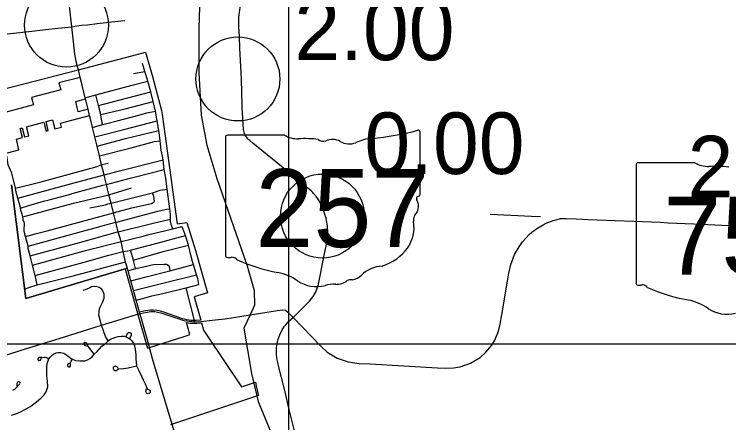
# Model space of a CAD drawing. Extents: x 1659811 to 1934326, y 644115 to 934867.
# Drawn here: x 1789405 to 1802180, y 783264 to 790558 of the extents above; entities that cross this region are included whole.
import ezdxf

# ---------------------------------------------------------------- set-up
doc = ezdxf.new("R2010")
doc.units = 0
for name, color, linetype in [('Default', 7, 'Continuous'), ('GM_X_City_Street', 7, 'Continuous'), ('GM_X_Corporation', 7, 'Continuous'), ('GM_X_County_Road', 7, 'Continuous'), ('GM_X_State_Route', 7, 'Continuous'), ('GM_X_State_Shield', 7, 'Continuous'), ('GM_X_Township', 7, 'Continuous'), ('GM_X_Township_Road', 7, 'Continuous'), ('SC_Scratch1', 7, 'Continuous')]:
    doc.layers.add(name, color=color, linetype=linetype)

msp = doc.modelspace()

# ---------------------------------------------------------------- linework, layer by layer
at = {"layer": 'Default'}
for centre in [(1790339, 790364), (1793404, 789403), (1794915, 786955)]:
    msp.add_circle(centre, 750, dxfattribs=at)
at = {"layer": 'GM_X_City_Street'}
for points in [[(1791757, 789485), (1791741, 789538), (1791700, 789681)], [(1791536, 789499), (1791741, 789538)], [(1790673, 789066), (1790861, 789118), (1791538, 789298), (1791793, 789365)], [(1792239, 786728), (1792208, 786805), (1792200, 786859), (1792196, 786900), (1792199, 786986), (1792186, 787084), (1792137, 787435), (1792115, 787632), (1792087, 787787), (1792064, 787959), (1792058, 788026), (1792034, 788134), (1792012, 788299), (1792004, 788400), (1791988, 788483), (1791960, 788653), (1791932, 788827), (1791886, 789002), (1791845, 789174), (1791793, 789365), (1791757, 789485)], [(1790954, 788748), (1790951, 788766), (1790909, 788932), (1790861, 789118)], [(1790909, 788932), (1791410, 789060), (1791845, 789174)], [(1790951, 788766), (1791387, 788867), (1791886, 789002)], [(1790983, 788588), (1790954, 788748)], [(1791059, 788607), (1791243, 788653), (1791632, 788754), (1791776, 788796)], [(1791776, 788796), (1791805, 788804), (1791932, 788827)], [(1790803, 788538), (1790983, 788588), (1791059, 788607)], [(1790844, 788372), (1791366, 788501), (1791960, 788653)], [(1790885, 788204), (1791391, 788339), (1791988, 788483)], [(1790926, 788030), (1791496, 788175), (1791910, 788287), (1792012, 788299)], [(1789560, 786939), (1789543, 786987), (1789520, 787055), (1789515, 787097), (1789514, 787105), (1789469, 787277), (1789433, 787408), (1789429, 787450), (1789386, 787628), (1789363, 787720), (1789298, 787872), (1789285, 787945), (1789278, 788006), (1789253, 788027)], [(1789429, 787450), (1789864, 787562), (1790843, 787830), (1790966, 787870), (1790976, 787873)], [(1790976, 787873), (1791081, 787897)], [(1791284, 787761), (1792064, 787959)], [(1789469, 787277), (1790410, 787530), (1791010, 787691), (1791019, 787693), (1791284, 787761)], [(1791571, 787656), (1792087, 787787)], [(1791055, 787521), (1791503, 787638), (1791571, 787656)], [(1790438, 787356), (1790989, 787508), (1791051, 787520), (1791055, 787521)], [(1791096, 787335), (1791097, 787335), (1791502, 787456)], [(1789560, 786938), (1790462, 787182), (1791096, 787335)], [(1790027, 787245), (1790431, 787354), (1790438, 787356)], [(1791077, 787170), (1791135, 787187), (1791877, 787372), (1792012, 787419), (1792137, 787435)], [(1791559, 787112), (1791856, 787180), (1791891, 787197), (1791904, 787206), (1791910, 787220), (1791908, 787261), (1791900, 787303), (1791877, 787372)], [(1789515, 787097), (1789662, 787143), (1789927, 787218), (1790027, 787245)], [(1790756, 787101), (1791034, 787157), (1791077, 787170)], [(1791199, 787019), (1791506, 787100), (1791559, 787112)], [(1791973, 787039), (1792124, 787078), (1792186, 787084)], [(1789815, 785727), (1789777, 785890), (1789732, 786076), (1789688, 786247), (1789655, 786373), (1789650, 786415), (1789608, 786588), (1789582, 786678), (1789580, 786699), (1789582, 786737), (1789586, 786789), (1789586, 786819), (1789579, 786849), (1789564, 786878), (1789561, 786895), (1789560, 786938), (1789560, 786939)], [(1790891, 786935), (1791176, 787013), (1791199, 787019)], [(1791232, 786848), (1791973, 787039)], [(1789608, 786588), (1789804, 786643), (1789992, 786690), (1790891, 786935)], [(1790914, 786765), (1790952, 786775), (1791219, 786845), (1791232, 786848)], [(1791252, 786671), (1791264, 786674), (1791913, 786835), (1792196, 786900)], [(1789650, 786415), (1790672, 786697), (1790914, 786765)], [(1791712, 786597), (1791812, 786623), (1792089, 786692), (1792209, 786720)], [(1792209, 786720), (1792239, 786728), (1792377, 786765), (1792408, 786762)], [(1792703, 785732), (1792686, 785839), (1792664, 785906), (1792612, 786087), (1792594, 786143), (1792563, 786258), (1792519, 786432), (1792464, 786606), (1792408, 786762)], [(1789688, 786247), (1790639, 786503), (1791252, 786671)], [(1791315, 786498), (1791712, 786597)], [(1791636, 786387), (1791938, 786465), (1792464, 786606)], [(1789732, 786076), (1790681, 786339), (1791314, 786498), (1791315, 786498)], [(1791861, 786261), (1791882, 786267), (1792067, 786319), (1792519, 786432)], [(1790653, 786132), (1791098, 786254), (1791353, 786320), (1791429, 786336)], [(1791429, 786336), (1791483, 786348), (1791636, 786387)], [(1791536, 786160), (1791534, 786168), (1791483, 786348)], [(1791534, 786168), (1791861, 786261)], [(1789598, 785652), (1789663, 785677), (1789815, 785727), (1790457, 785888), (1791393, 786138)], [(1789777, 785890), (1790653, 786132)], [(1791439, 785978), (1791573, 786018), (1791743, 786056), (1791864, 786081), (1791898, 786092), (1792077, 786098), (1792126, 786094), (1792159, 786075), (1792174, 786052), (1792186, 785979)], [(1791487, 785795), (1791765, 785867), (1792186, 785979), (1792612, 786087)], [(1791573, 786018), (1791536, 786160)], [(1791537, 785624), (1792082, 785763), (1792664, 785906)], [(1791085, 784728), (1791036, 784806), (1790967, 785005), (1790941, 785097), (1790918, 785184), (1790920, 785244), (1790928, 785295), (1790946, 785339), (1790983, 785412), (1791012, 785488), (1791012, 785561), (1790983, 785631), (1790956, 785661), (1790912, 785684), (1790868, 785699), (1790784, 785693), (1790754, 785675), (1790704, 785646), (1790628, 785623)], [(1791585, 785450), (1791748, 785493), (1791866, 785527), (1792061, 785570), (1792450, 785664)], [(1792450, 785664), (1792477, 785671), (1792703, 785732)], [(1792635, 785066), (1792477, 785671)], [(1791652, 785213), (1791652, 785213), (1791846, 785247), (1791913, 785248), (1791970, 785240), (1792027, 785225), (1792434, 785091), (1792578, 785072), (1792635, 785066), (1792746, 785069), (1792797, 785075), (1792995, 785101), (1793175, 785121), (1793623, 785191), (1794112, 785269), (1794207, 785281), (1794252, 785276), (1794299, 785239), (1794364, 785172), (1794389, 785145)], [(1786111, 783497), (1786161, 783513), (1786229, 783545), (1786322, 783619), (1786378, 783661), (1786427, 783697), (1786487, 783730), (1786569, 783756), (1786939, 783865), (1787087, 783901), (1787342, 783978), (1787586, 784047), (1787860, 784131), (1788123, 784193), (1788314, 784188), (1788881, 784351), (1789511, 784554), (1790304, 784798), (1790967, 785005), (1791652, 785213)], [(1789356, 783400), (1789433, 783423), (1789518, 783458), (1789607, 783505), (1789681, 783549), (1789727, 783577), (1789801, 783637), (1789878, 783702), (1789938, 783762), (1789973, 783813), (1789991, 783871), (1790003, 783904), (1789998, 784006), (1789989, 784098), (1789987, 784196), (1789984, 784256), (1789995, 784319), (1790012, 784368), (1790024, 784407), (1790048, 784434), (1790080, 784471), (1790114, 784494), (1790151, 784511), (1790187, 784519), (1790230, 784520), (1790289, 784507), (1790365, 784458), (1790421, 784413), (1790445, 784397), (1790501, 784374), (1790577, 784367), (1790618, 784368), (1790665, 784369), (1790714, 784389), (1790753, 784408), (1790789, 784437), (1790831, 784488), (1790887, 784537), (1790931, 784580), (1790973, 784629), (1791012, 784663), (1791048, 784692), (1791085, 784728), (1791126, 784753), (1791174, 784776), (1791218, 784792), (1791263, 784803), (1791323, 784807), (1791368, 784807), (1791407, 784799), (1791440, 784780), (1791468, 784762), (1791504, 784726), (1791535, 784683), (1791553, 784636), (1791567, 784578), (1791577, 784474), (1791577, 784402), (1791592, 784280), (1791630, 784195), (1791679, 784092), (1791710, 784030), (1791743, 783957), (1791772, 783888), (1791788, 783862), (1791815, 783852), (1791832, 783838), (1791835, 783820), (1791833, 783798), (1791819, 783786), (1791801, 783778), (1791779, 783784), (1791766, 783795), (1791755, 783818), (1791770, 783872)], [(1791407, 784799), (1791415, 784832), (1791431, 784862), (1791449, 784873), (1791466, 784873), (1791482, 784866), (1791495, 784850), (1791497, 784842), (1791493, 784821), (1791479, 784796), (1791468, 784762)], [(1790831, 784488), (1790754, 784589), (1790727, 784629), (1790719, 784654), (1790709, 784674), (1790689, 784691), (1790668, 784694), (1790656, 784690), (1790651, 784682), (1790655, 784658), (1790669, 784642), (1790700, 784636), (1790722, 784629)], [(1789900, 784432), (1789878, 784431), (1789851, 784431), (1789837, 784422), (1789826, 784407), (1789825, 784390), (1789837, 784376), (1789852, 784373), (1789871, 784380), (1789882, 784401), (1789894, 784423), (1789908, 784431), (1789946, 784435), (1789969, 784434), (1789995, 784424), (1790024, 784407)], [(1790398, 784323), (1790374, 784319), (1790361, 784308), (1790356, 784294), (1790355, 784286), (1790361, 784272), (1790382, 784261), (1790401, 784264), (1790408, 784278), (1790411, 784302), (1790407, 784330), (1790419, 784361), (1790445, 784397)], [(1791262, 784238), (1791242, 784262), (1791227, 784269), (1791213, 784271), (1791200, 784269), (1791186, 784259), (1791174, 784251), (1791173, 784227), (1791176, 784218), (1791184, 784207), (1791203, 784197), (1791226, 784196), (1791246, 784210), (1791269, 784228), (1791359, 784229), (1791440, 784241), (1791592, 784280)], [(1789376, 783844), (1789415, 783865), (1789430, 783879), (1789455, 783906), (1789477, 783929), (1789488, 783941), (1789502, 783956), (1789509, 783970), (1789506, 783986), (1789493, 783995), (1789477, 783995), (1789463, 783989), (1789455, 783976), (1789452, 783961), (1789452, 783912)]]:
    msp.add_lwpolyline(points, dxfattribs=at)
at = {"layer": 'GM_X_Corporation'}
for points in [[(1788809, 789122), (1790550, 789569), (1790551, 789566), (1791505, 789819), (1791753, 789884), (1791876, 789447), (1792038, 788840), (1792049, 788770), (1792122, 788248), (1792319, 786813), (1792492, 786839), (1792643, 786337), (1792857, 785585), (1792622, 785512), (1792738, 785097), (1792657, 785090), (1792634, 785090), (1792616, 785089), (1792570, 785090), (1792530, 785094), (1792489, 785101), (1792450, 785110), (1792412, 785121), (1792374, 785133), (1792298, 785160), (1792078, 785238), (1792035, 785251), (1791994, 785260), (1791955, 785266), (1791895, 785272), (1791841, 785272), (1791752, 785262), (1791646, 785235), (1791585, 785450), (1791537, 785624), (1791487, 785795), (1791439, 785978), (1791425, 786021), (1791387, 786010), (1789612, 785482), (1789353, 787515)], [(1788338, 787836), (1789485, 788139), (1789442, 788329), (1789550, 788358), (1789509, 788520), (1789546, 788530), (1789588, 788368), (1789663, 788388), (1789625, 788551), (1789934, 788633), (1789973, 788471), (1790011, 788481), (1789972, 788645), (1790088, 788675), (1790127, 788511), (1790251, 788545), (1790234, 788612), (1790752, 788749), (1790723, 788865), (1790547, 788818), (1790503, 789001), (1790677, 789047), (1790648, 789167), (1790584, 789428), (1790204, 789332), (1790235, 789210), (1789714, 789072), (1789746, 788942), (1789032, 788748)], [(1789353, 787515), (1789612, 785482), (1791387, 786010), (1791612, 785199), (1791786, 784595), (1791823, 784606), (1792459, 784812), (1792544, 784839), (1792483, 785051), (1792543, 785042), (1792610, 785039), (1792665, 785040), (1792752, 785049), (1792788, 784919), (1792848, 784829), (1793468, 783905), (1793718, 783987), (1793735, 783894), (1793754, 783819), (1793758, 783789), (1793768, 783761), (1793769, 783748), (1792200, 783224)], [(1789353, 787515), (1789612, 785482), (1791387, 786010), (1791612, 785199), (1791786, 784595), (1791823, 784606), (1792459, 784812), (1792544, 784839), (1792483, 785051), (1792543, 785042), (1792610, 785039), (1792665, 785040), (1792752, 785049), (1792788, 784919), (1792848, 784829), (1793468, 783905), (1793718, 783987), (1793735, 783894), (1793754, 783819), (1793758, 783789), (1793768, 783761), (1793769, 783748), (1792200, 783224)]]:
    msp.add_lwpolyline(points, dxfattribs=at)
at = {"layer": 'GM_X_County_Road'}
msp.add_lwpolyline([(1785479, 789972), (1785695, 789826), (1785728, 789813), (1785782, 789813), (1785961, 789838), (1786665, 789910), (1787679, 790025), (1788949, 790172), (1789068, 790186), (1789209, 790202), (1789277, 790209), (1789555, 790242), (1789773, 790265), (1789860, 790274), (1790025, 790293), (1790121, 790303), (1790432, 790335)], dxfattribs=at)
at = {"layer": 'GM_X_State_Route'}
for points in [[(1790432, 790335), (1790390, 790706), (1790390, 790920), (1790399, 791128), (1790496, 792123), (1790514, 792320), (1790520, 792424), (1790521, 792501), (1790516, 792584), (1790507, 792652), (1790487, 792748), (1790462, 792838), (1790399, 793056), (1790334, 793268), (1790307, 793367)], [(1793482, 788892), (1793480, 788936), (1793465, 789394), (1793462, 789511), (1793439, 789955), (1793430, 790164), (1793422, 790343), (1793421, 790408), (1793422, 790509), (1793431, 790592), (1793438, 790637), (1793462, 790782), (1793496, 790992), (1793514, 791113), (1793528, 791294), (1793538, 791541), (1793538, 791555), (1793540, 791608)], [(1790551, 789566), (1790530, 789640), (1790517, 789696), (1790504, 789750), (1790487, 789847), (1790462, 790067), (1790432, 790335)], [(1790563, 789516), (1790551, 789566)], [(1790587, 789416), (1790584, 789428), (1790563, 789516)], [(1790678, 789046), (1790677, 789047), (1790673, 789066), (1790648, 789167), (1790587, 789416)], [(1790723, 788865), (1790678, 789046)], [(1790760, 788716), (1790752, 788749), (1790723, 788865)], [(1794742, 787374), (1794713, 787404), (1794657, 787446), (1794560, 787525), (1794180, 787838), (1793670, 788258), (1793616, 788302), (1793599, 788317), (1793583, 788334), (1793568, 788352), (1793542, 788390), (1793521, 788431), (1793513, 788453), (1793507, 788475), (1793501, 788498), (1793482, 788892)], [(1791422, 786035), (1791393, 786138), (1791353, 786320), (1791314, 786498), (1791264, 786674), (1791219, 786845), (1791176, 787013), (1791135, 787187), (1791097, 787335), (1791095, 787341), (1791051, 787520), (1791012, 787685), (1791010, 787691), (1790966, 787870), (1790926, 788030), (1790885, 788204), (1790844, 788372), (1790803, 788538), (1790760, 788716)], [(1794118, 784339), (1794108, 784387), (1794096, 784481), (1794092, 784545), (1794094, 784609), (1794105, 784679), (1794124, 784754), (1794151, 784831), (1794194, 784920), (1794238, 784987), (1794258, 785013), (1794315, 785075), (1794389, 785145), (1794514, 785266), (1794577, 785327), (1794632, 785382), (1794684, 785436), (1794724, 785485), (1794751, 785519), (1794792, 785587), (1794817, 785650), (1794836, 785711), (1794863, 785829), (1794920, 786128), (1794966, 786337), (1795000, 786509), (1795009, 786575), (1795013, 786656), (1795006, 786778), (1794987, 786877), (1794979, 786918), (1794965, 786964), (1794939, 787040), (1794910, 787120), (1794876, 787194), (1794841, 787254), (1794811, 787296), (1794758, 787358), (1794742, 787374)], [(1794389, 785145), (1794886, 784632), (1795001, 784522), (1795176, 784416), (1795374, 784351), (1795569, 784322), (1795771, 784315), (1796971, 784245), (1797112, 784239), (1797258, 784243), (1797375, 784261), (1797561, 784324), (1797734, 784427), (1797838, 784522), (1797943, 784647), (1797995, 784740), (1798062, 784897), (1798096, 785025), (1798125, 785191), (1798222, 785793), (1798249, 785937), (1798282, 786087), (1798350, 786265), (1798431, 786402), (1798491, 786492), (1798613, 786628), (1798659, 786667), (1798722, 786715), (1798759, 786739), (1798849, 786793), (1798930, 786835), (1799046, 786874), (1799093, 786887)], [(1799093, 786887), (1799169, 786908), (1799276, 786913), (1799453, 786905), (1799667, 786894)], [(1799667, 786894), (1800960, 786843), (1801095, 786835), (1801559, 786816), (1802308, 786779), (1802336, 786777)], [(1791652, 785213), (1791646, 785235), (1791585, 785450), (1791537, 785624), (1791487, 785795), (1791439, 785978), (1791422, 786035)], [(1791666, 785163), (1791652, 785213)], [(1791821, 784611), (1791757, 784842), (1791666, 785163)], [(1792525, 782253), (1792445, 782515), (1792387, 782707), (1792229, 783233), (1791879, 784404), (1791823, 784606), (1791821, 784611)], [(1795507, 780094), (1795485, 780137), (1795271, 780621), (1795152, 780977), (1794999, 781404), (1794849, 781834), (1794774, 782063), (1794638, 782430), (1794422, 783094), (1794321, 783501), (1794234, 783865), (1794136, 784253), (1794118, 784339)]]:
    msp.add_lwpolyline(points, dxfattribs=at)
at = {"layer": 'GM_X_State_Shield'}
for p, q in [((1793183, 788364), (1793183, 786251)), ((1793183, 788364), (1793183, 786251)), ((1794236, 788400), (1793217, 788400)), ((1794236, 788400), (1793217, 788400)), ((1796663, 787347), (1796663, 788453)), ((1796663, 787347), (1796663, 788453)), ((1800522, 787871), (1800522, 785758)), ((1800522, 787871), (1800522, 785758)), ((1801575, 787907), (1800556, 787907)), ((1801575, 787907), (1800556, 787907)), ((1796663, 787347), (1796663, 787347)), ((1796663, 787347), (1796663, 787347))]:
    msp.add_line(p, q, dxfattribs=at)
for centre, major_axis, start_param, end_param in [((1795423, 791281), (3691, 0), 4.814394, 5.042369), ((1795423, 791281), (3691, 0), 4.814394, 5.042369), ((1796624, 788457), (38.7, 0), 6.141152, 7.989035), ((1796624, 788457), (38.7, 0), 6.141152, 7.989035), ((1793222, 788368), (40.3, 0), 1.712693, 3.28349), ((1793222, 788368), (40.3, 0), 1.712693, 3.28349), ((1794479, 788646), (391, 0), 4.042523, 4.731795), ((1794479, 788646), (391, 0), 4.042523, 4.731795), ((1795894, 787755), (743, 0), 1.699011, 2.107814), ((1795894, 787755), (743, 0), 1.699011, 2.107814), ((1794609, 787214), (1404, 0), 1.404758, 1.657858), ((1794609, 787214), (1404, 0), 1.404758, 1.657858), ((1794927, 788379), (113, 0), 3.836095, 5.185415), ((1794927, 788379), (113, 0), 3.836095, 5.185415), ((1795093, 788135), (235, 0), 0.950623, 2.079405), ((1795093, 788135), (235, 0), 0.950623, 2.079405), ((1795396, 788470), (282, 0), 4.081561, 5.145723), ((1795396, 788470), (282, 0), 4.081561, 5.145723), ((1800562, 787876), (40.3, 0), 1.712693, 3.28349), ((1800562, 787876), (40.3, 0), 1.712693, 3.28349), ((1801818, 788153), (391, 0), 4.042523, 4.731795), ((1801818, 788153), (391, 0), 4.042523, 4.731795), ((1801948, 786721), (1404, 0), 1.404758, 1.657858), ((1801948, 786721), (1404, 0), 1.404758, 1.657858), ((1796622, 787343), (41.5, 0), 5.05454, 6.418171), ((1796622, 787343), (41.5, 0), 5.05454, 6.418171), ((1796654, 787266), (60, 0), 1.883978, 3.671073), ((1796654, 787266), (60, 0), 1.883978, 3.671073), ((1796273, 787126), (360, 0), 5.934695, 6.695948), ((1796273, 787126), (360, 0), 5.934695, 6.695948), ((1796802, 786885), (262, 0), 2.387724, 3.262537), ((1796802, 786885), (262, 0), 2.387724, 3.262537), ((1795630, 786744), (923, 0), 5.101752, 6.440018), ((1795630, 786744), (923, 0), 5.101752, 6.440018), ((1793223, 786246), (40.7, 0), 3.00124, 4.508301), ((1793223, 786246), (40.7, 0), 3.00124, 4.508301), ((1793229, 786462), (310, 0), 4.665946, 4.897461), ((1793229, 786462), (310, 0), 4.665946, 4.897461), ((1793293, 786129), (112, 0), 0.519207, 1.627899), ((1793293, 786129), (112, 0), 0.519207, 1.627899), ((1794706, 788027), (2665, 0), 4.195997, 4.488961), ((1794706, 788027), (2665, 0), 4.195997, 4.488961), ((1796019, 785657), (506, 0), 1.647645, 2.488434), ((1796019, 785657), (506, 0), 1.647645, 2.488434), ((1793911, 785301), (834, 0), 0.823519, 1.323587), ((1793911, 785301), (834, 0), 0.823519, 1.323587), ((1794813, 786118), (529, 0), 4.026481, 4.996735), ((1794813, 786118), (529, 0), 4.026481, 4.996735), ((1795157, 785960), (282, 0), 4.691044, 5.507374), ((1795157, 785960), (282, 0), 4.691044, 5.507374), ((1795413, 785755), (79.4, 0), 1.147584, 2.315152), ((1795413, 785755), (79.4, 0), 1.147584, 2.315152), ((1795379, 786046), (298, 0), 4.937069, 5.64225), ((1795379, 786046), (298, 0), 4.937069, 5.64225), ((1795119, 785388), (435, 0), 1.495662, 1.94098), ((1795119, 785388), (435, 0), 1.495662, 1.94098), ((1800562, 785753), (40.7, 0), 3.00124, 4.508301), ((1800562, 785753), (40.7, 0), 3.00124, 4.508301), ((1800568, 785969), (310, 0), 4.665946, 4.897461), ((1800568, 785969), (310, 0), 4.665946, 4.897461), ((1800632, 785636), (112, 0), 0.519207, 1.627899), ((1800632, 785636), (112, 0), 0.519207, 1.627899), ((1802045, 787535), (2665, 0), 4.195997, 4.488961), ((1802045, 787535), (2665, 0), 4.195997, 4.488961), ((1801250, 784808), (834, 0), 0.823519, 1.323587), ((1801250, 784808), (834, 0), 0.823519, 1.323587), ((1802152, 785625), (529, 0), 4.026481, 4.996735), ((1802152, 785625), (529, 0), 4.026481, 4.996735)]:
    msp.add_ellipse(centre, major_axis=major_axis, ratio=0.8, start_param=start_param, end_param=end_param, dxfattribs=at)
at = {"layer": 'GM_X_Township'}
msp.add_lwpolyline([(1792783, 792753), (1792702, 790313), (1792702, 789519), (1792745, 788755), (1792845, 788222), (1793028, 787628), (1793570, 786064), (1793601, 785958), (1793697, 785627), (1793703, 785362), (1793623, 785191), (1793510, 784951), (1793649, 784141), (1793768, 783640), (1794157, 782687), (1794235, 782300), (1794422, 781746), (1794530, 781465), (1794889, 781166), (1795007, 780959), (1795116, 780658), (1795136, 780423), (1795095, 780091)], dxfattribs=at)
at = {"layer": 'GM_X_Township_Road'}
for points in [[(1790432, 790335), (1790488, 790348), (1790566, 790361), (1790605, 790367), (1790715, 790372), (1790889, 790392), (1791312, 790442), (1791380, 790447)], [(1797916, 786989), (1798651, 786955), (1798816, 786947)]]:
    msp.add_lwpolyline(points, dxfattribs=at)
at = {"layer": 'SC_Scratch1'}
for points in [[(1659811, 738617), (1659811, 934867), (1794311, 934867), (1794311, 738617)], [(1730291, 784675), (1926541, 784675), (1926541, 650175), (1730291, 650175)]]:
    msp.add_lwpolyline(points, close=True, dxfattribs=at)

# ---------------------------------------------------------------- texts
at = {"layer": 'Default'}
for s, p in [('2.00', (1794413, 789739)), ('0.00', (1795665, 787705)), ('2.00', (1801446, 787288))]:
    msp.add_text(s, height=1100, dxfattribs=at).set_placement(p)
at = {"layer": 'GM_X_State_Shield'}
for s, p in [('257', (1793718, 786400)), ('257', (1793718, 786400)), ('750', (1801011, 785907)), ('750', (1801011, 785907))]:
    msp.add_text(s, height=1392.2, dxfattribs=at).set_placement(p)

doc.saveas('drawing.dxf')
